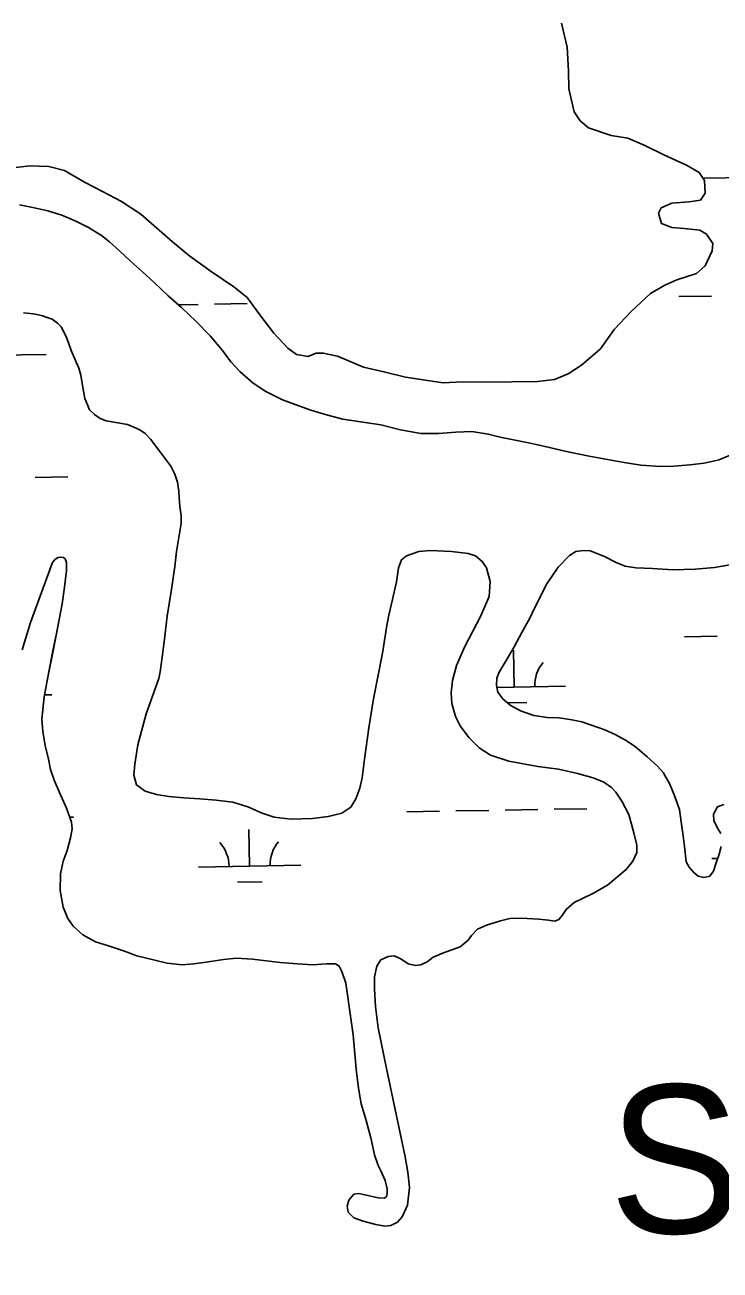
# Model space of a CAD drawing. Extents: x 3855477 to 3893699, y 299188 to 325115.
# Drawn here: x 3871314 to 3871993, y 318148 to 319366 of the extents above; entities that cross this region are included whole.
import ezdxf

# ---------------------------------------------------------------- set-up
doc = ezdxf.new("R2010")
doc.units = 0
for name, color, linetype in [('V-TOPO-GNAM-IDEN', 7, 'Continuous'), ('V-TOPO-SHOR', 7, 'Continuous'), ('V-WETL-SWMP', 7, 'Continuous')]:
    doc.layers.add(name, color=color, linetype=linetype)

msp = doc.modelspace()

# ---------------------------------------------------------------- linework, layer by layer
at = {"layer": 'V-TOPO-SHOR'}
for points in [[(3871979.9, 319161.1), (3871973.5, 319164.7), (3871958.2, 319166.6), (3871946, 319167.5), (3871936, 319171.5), (3871933.2, 319181.5), (3871935.8, 319186.8), (3871946.2, 319191.2), (3871963.1, 319192.5), (3871974.1, 319194.2), (3871978.8, 319201.1), (3871978.1, 319213.3), (3871972.7, 319221.1), (3871960.5, 319228.3), (3871938.2, 319238.5), (3871919.1, 319247.8), (3871903.2, 319254.9), (3871886.8, 319257.3), (3871864.6, 319264.9), (3871856.6, 319271.7), (3871850.6, 319280.6), (3871845.6, 319303.2), (3871845.3, 319320.6), (3871844, 319343.8), (3871838.4, 319367.4)], [(3871297.3, 319225), (3871318.3, 319227.9), (3871337.3, 319227.1), (3871352.7, 319223.1), (3871372.3, 319211.8), (3871389.8, 319202.6), (3871408.4, 319192.8), (3871427.1, 319180.4), (3871458, 319153.4), (3871475.1, 319139.4), (3871495.8, 319124.4), (3871518.2, 319109.4), (3871531, 319099), (3871544.4, 319080.8), (3871557.3, 319064.1), (3871570.7, 319049.5), (3871579.2, 319043.3), (3871590.8, 319041.3), (3871598.7, 319044.6), (3871605.5, 319044.7), (3871619.3, 319041.7), (3871644.7, 319031), (3871664.8, 319026.5), (3871686, 319021), (3871722.5, 319015.7), (3871741.4, 319016.5), (3871763.6, 319016.3), (3871789.9, 319016.6), (3871814.7, 319017), (3871831.6, 319018.8), (3871844.7, 319024.3), (3871857.7, 319032.9), (3871876.5, 319048.9), (3871889.9, 319067.6), (3871906.6, 319085.7), (3871925.3, 319102.9), (3871939.4, 319111), (3871951, 319116.4), (3871970.4, 319122.5), (3871978.7, 319130), (3871985.4, 319144.8), (3871986.3, 319151.7), (3871979.9, 319161.1)], [(3871308.5, 319189.6), (3871321.6, 319187), (3871336.2, 319183.7), (3871350.1, 319179.5), (3871363.6, 319173.8), (3871376, 319167.6), (3871388.7, 319159.5), (3871396.7, 319153.3), (3871406.7, 319144.4), (3871417.1, 319134.6), (3871428.7, 319124.1), (3871440.3, 319113.6), (3871454, 319100.7), (3871466.8, 319089.1), (3871481.2, 319075.4), (3871494.8, 319061.4), (3871506.9, 319047.3), (3871515.3, 319036), (3871524.1, 319026.6), (3871536.9, 319015.3), (3871549.3, 319007.2), (3871565.6, 318999.1), (3871581.5, 318993), (3871593.4, 318988.8), (3871608.5, 318984.3), (3871624.7, 318980.2), (3871661.6, 318974.4), (3871681, 318969.5), (3871700.8, 318966.2), (3871718.2, 318966), (3871735.2, 318967.5), (3871750.6, 318968.1), (3871766.8, 318965.5), (3871778.3, 318962.5), (3871793, 318959.6), (3871807.6, 318956.6), (3871822.3, 318953.2), (3871843.3, 318948.4), (3871865.5, 318944), (3871879.8, 318941.4), (3871897.6, 318938.1), (3871915.8, 318935.2), (3871935.2, 318933.8), (3871948.2, 318934), (3871963.6, 318935.4), (3871977.8, 318937.2), (3871992.4, 318940.2), (3872007.7, 318946.7)], [(3871312.5, 319084.1), (3871319.2, 319083.4), (3871324.4, 319082.6), (3871331.1, 319081.2), (3871335.5, 319079.6), (3871340.6, 319077.7), (3871345.8, 319073.8), (3871349.4, 319070.3), (3871353.9, 319061.7), (3871356.4, 319054.6), (3871359.2, 319047.1), (3871363.3, 319037.3), (3871366.6, 319029.9), (3871368.7, 319023.2), (3871370, 319014.9), (3871371.2, 319007.4), (3871372.5, 319000.3), (3871375, 318994), (3871377, 318989.3), (3871381.8, 318984.6), (3871387.4, 318980.7), (3871393.4, 318978.4), (3871414, 318974.8), (3871420.3, 318972.1), (3871426.3, 318969.8), (3871431.5, 318965.9), (3871437.1, 318960.1), (3871442.4, 318952.6), (3871447.6, 318946), (3871451.6, 318940.5), (3871456.4, 318934.2), (3871460.5, 318926.4), (3871463, 318918.5), (3871464.3, 318909.8), (3871464.8, 318903.5), (3871465.3, 318894.8), (3871466.6, 318885.7), (3871466.7, 318878.2), (3871461.9, 318850.7)], [(3871908, 318547.9), (3871911.9, 318556.4), (3871912, 318563.6), (3871909.1, 318575.5), (3871904, 318593.7), (3871897.4, 318606.7), (3871891.5, 318615.4), (3871887.1, 318620), (3871879.8, 318625.2), (3871869.3, 318629.4), (3871854.1, 318633.7), (3871835.3, 318637.8), (3871815.2, 318640.4), (3871786.7, 318645.8), (3871769, 318651.6), (3871757.9, 318658.8), (3871747.8, 318668.7), (3871739.2, 318680.2), (3871734.6, 318689.4), (3871731.1, 318702), (3871730.4, 318712.5), (3871731.8, 318724.5), (3871735.6, 318739.2), (3871743.9, 318757.8), (3871759.2, 318787.1), (3871767.7, 318806.6), (3871768.6, 318821.4), (3871764.9, 318834.8), (3871760.8, 318841), (3871754.1, 318846.4), (3871747, 318848.6), (3871730.8, 318850.8), (3871710.3, 318851.7), (3871698.9, 318850.6), (3871686.7, 318846.5), (3871682.1, 318842.6), (3871679.1, 318834.6), (3871676.9, 318821), (3871673.2, 318803.9), (3871669.6, 318788.3), (3871667.5, 318778.3), (3871663.3, 318751.3), (3871654.5, 318706.7), (3871649.9, 318678.4), (3871645.8, 318647.8), (3871643.4, 318629.3), (3871641.1, 318619.3), (3871637.4, 318608.7), (3871632.4, 318600.8), (3871623.6, 318594.9), (3871610.4, 318591.6), (3871594.8, 318589.5), (3871574.1, 318589), (3871557.6, 318590.8), (3871545.9, 318594.8), (3871531.8, 318601.1), (3871517.2, 318605.5), (3871500.9, 318607.6), (3871484.8, 318608.9), (3871469.1, 318609.8), (3871454.7, 318611.1), (3871442.4, 318613), (3871431.5, 318616.2), (3871423.1, 318622.5), (3871420.4, 318632), (3871421.3, 318642.6), (3871424.4, 318661.6), (3871432.5, 318692.1), (3871444.7, 318726.6), (3871446, 318733), (3871448, 318747.3), (3871450.2, 318764.9), (3871453, 318787.6), (3871456.7, 318811.7), (3871460.4, 318835.9), (3871461.9, 318850.7)], [(3872002.9, 318837.5), (3871987.9, 318835.2), (3871968.9, 318833.4), (3871947.1, 318832.9), (3871927.3, 318834.1), (3871911.1, 318834.7), (3871900.4, 318836.3), (3871892.5, 318839.5), (3871880.4, 318845.8), (3871866.3, 318851.3), (3871859.5, 318851.8), (3871852.4, 318850.6), (3871846, 318846.7), (3871835.1, 318835.3), (3871824.1, 318819.1), (3871811.4, 318794.1), (3871807.8, 318786.3), (3871799.5, 318771.5), (3871792, 318757.4), (3871785.3, 318745.7), (3871777.3, 318732.8), (3871775, 318726.7), (3871774.7, 318719.6), (3871776, 318713.2), (3871780.9, 318706.6), (3871788, 318700.3), (3871798.3, 318694.8), (3871811.3, 318690.4), (3871824.3, 318688.3), (3871835.9, 318688), (3871848.3, 318686.1), (3871858.1, 318684.3), (3871880.7, 318676.3), (3871890.8, 318671.7), (3871900.7, 318666.2), (3871910.4, 318660), (3871922.1, 318650), (3871932, 318640.7), (3871937.8, 318634.5), (3871943.8, 318624), (3871948.3, 318612.7), (3871953.5, 318598.5), (3871955.4, 318586.3), (3871957.3, 318572.8), (3871958.4, 318562.3), (3871960.3, 318547.4), (3871963, 318542.2)], [(3871311.1, 318754.4), (3871319.5, 318781.3), (3871338.5, 318833.6), (3871340.7, 318839.2), (3871343.2, 318842.9), (3871346.3, 318844.8), (3871348.9, 318845.3), (3871351.5, 318844.9), (3871353.1, 318843.5), (3871354.6, 318839.9), (3871354.7, 318832), (3871352.7, 318815.8), (3871350.3, 318799.4), (3871344.8, 318770.5), (3871341, 318751.9), (3871336.3, 318727.9)], [(3871336.3, 318727.9), (3871332.6, 318708.5), (3871330.5, 318686.9), (3871331.5, 318674.8), (3871333.8, 318661.1), (3871337.1, 318647.6), (3871339, 318637.4), (3871342.6, 318627.1), (3871347.6, 318614.9), (3871354.7, 318599.8), (3871359.4, 318585.9), (3871360.1, 318579.4), (3871358.6, 318570.6), (3871355.2, 318558.4), (3871351.3, 318548), (3871348.7, 318535.4), (3871348.2, 318519.1), (3871351.2, 318503.1), (3871355.8, 318491.8), (3871361, 318484.3), (3871370.4, 318475.9), (3871382.9, 318468.9), (3871395.7, 318465), (3871411.3, 318460), (3871423.4, 318455.4), (3871453, 318448.1), (3871467.6, 318446.5), (3871478.9, 318447.6), (3871491.1, 318449.3), (3871507.9, 318451.9), (3871520.8, 318453), (3871536.2, 318452.1), (3871563.3, 318448.9), (3871580.2, 318447.4), (3871594.8, 318446.4), (3871608.6, 318447.5), (3871617.6, 318447.7), (3871621.1, 318445.3), (3871623.7, 318440.1), (3871627.7, 318428.5), (3871634.6, 318378), (3871637.8, 318344.6), (3871639.8, 318325.9), (3871642.5, 318310.6), (3871647.5, 318294.3), (3871652.1, 318277.4), (3871655.6, 318260.8), (3871659.2, 318250.4), (3871661.8, 318245), (3871665.9, 318235.6), (3871667.8, 318227.6), (3871668, 318223), (3871667.3, 318220), (3871665.3, 318218.3), (3871659, 318218.8), (3871649.2, 318221.1), (3871640.1, 318222.9), (3871635.3, 318222.2), (3871630.4, 318216.5), (3871628.8, 318210.6), (3871629.8, 318204.6), (3871635.2, 318199.2), (3871644.4, 318195.9), (3871656.8, 318192.8), (3871665.8, 318191), (3871671.6, 318191.8), (3871677.9, 318194.8), (3871682.6, 318200.2), (3871687.9, 318211.5), (3871689.6, 318228.7), (3871688.2, 318244), (3871685.6, 318258.9), (3871667.4, 318345.2), (3871659, 318385), (3871656.6, 318405.9), (3871655.5, 318422.9), (3871655.5, 318434.9), (3871657.8, 318445.3), (3871661.9, 318451.5), (3871668.8, 318454.6), (3871674.8, 318455.2), (3871681.4, 318452.4), (3871688.5, 318447.6), (3871695.7, 318445.8), (3871700.9, 318446.4), (3871706.9, 318449.4), (3871712.9, 318453.9), (3871722.9, 318458.2), (3871739.2, 318464.3), (3871747, 318470.8), (3871750.4, 318475.4), (3871756.2, 318481.3), (3871765, 318485.5), (3871778.7, 318489.6), (3871787.9, 318491.7), (3871799, 318492.1), (3871816.3, 318491.1), (3871825.7, 318490.3), (3871831.8, 318489.2), (3871835.8, 318490.8), (3871838.9, 318494.8)], [(3871994, 318575.1), (3871990.4, 318580.9), (3871987.3, 318587.8), (3871987, 318593.9), (3871990.8, 318601.1), (3871996.8, 318603.3)], [(3871963, 318542.2), (3871967.6, 318536.9), (3871971.9, 318533.4), (3871977.4, 318532.1), (3871983.2, 318533.4), (3871986.7, 318538.1), (3871989.3, 318545.4), (3871992.5, 318554.7), (3871994.2, 318562.4)], [(3871838.9, 318494.8), (3871842.8, 318500.8), (3871850.6, 318507.4), (3871858.8, 318511.3), (3871868.9, 318516.4), (3871883.3, 318524.6), (3871901.5, 318539.9), (3871908, 318547.9)]]:
    msp.add_lwpolyline(points, dxfattribs=at)
at = {"layer": 'V-WETL-SWMP'}
for p, q in [((3871976.4, 319215.7), (3872074.5, 319217.3)), ((3871463.7, 319091.9), (3871483.1, 319092.2)), ((3871499.1, 319092.5), (3871531.1, 319093)), ((3871953, 319099.9), (3871985, 319100.4)), ((3871234.8, 319041.7), (3871334.8, 319043.4)), ((3871323.9, 318923.1), (3871355.9, 318923.6)), ((3871958.4, 318767.2), (3871990.4, 318767.8)), ((3871792.1, 318718.1), (3871791.5, 318754.1)), ((3871775.1, 318717.8), (3871842.1, 318718.9)), ((3871333, 318710.6), (3871340.2, 318710.7)), ((3871785.5, 318702.6), (3871804.3, 318702.9)), ((3871687.2, 318596.3), (3871719.2, 318596.8)), ((3871735.2, 318597.1), (3871767.2, 318597.6)), ((3871783.2, 318597.9), (3871815.2, 318598.4)), ((3871831.2, 318598.6), (3871863.2, 318599.2)), ((3871357.7, 318590.9), (3871361.4, 318591)), ((3871533.5, 318543), (3871532.9, 318579)), ((3871985.3, 318550.4), (3871991, 318550.5)), ((3871483.5, 318542.2), (3871583.5, 318543.9)), ((3871521.7, 318527.4), (3871545.7, 318527.8))]:
    msp.add_line(p, q, dxfattribs=at)
for points in [[(3871979.9, 319161.1), (3871973.5, 319164.7), (3871958.2, 319166.6), (3871946, 319167.5), (3871936, 319171.5), (3871933.2, 319181.5), (3871935.8, 319186.8), (3871946.2, 319191.2), (3871963.1, 319192.5), (3871974.1, 319194.2), (3871978.8, 319201.1), (3871978.1, 319213.3), (3871972.7, 319221.1), (3871960.5, 319228.3), (3871938.2, 319238.5), (3871919.1, 319247.8), (3871903.2, 319254.9), (3871886.8, 319257.3), (3871864.6, 319264.9), (3871856.6, 319271.7), (3871850.6, 319280.6), (3871845.6, 319303.2), (3871845.3, 319320.6), (3871844, 319343.8), (3871838.4, 319367.4)], [(3871297.3, 319225), (3871318.3, 319227.9), (3871337.3, 319227.1), (3871352.7, 319223.1), (3871372.3, 319211.8), (3871389.8, 319202.6), (3871408.4, 319192.8), (3871427.1, 319180.4), (3871458, 319153.4), (3871475.1, 319139.4), (3871495.8, 319124.4), (3871518.2, 319109.4), (3871531, 319099), (3871544.4, 319080.8), (3871557.3, 319064.1), (3871570.7, 319049.5), (3871579.2, 319043.3), (3871590.8, 319041.3), (3871598.7, 319044.6), (3871605.5, 319044.7), (3871619.3, 319041.7), (3871644.7, 319031), (3871664.8, 319026.5), (3871686, 319021), (3871722.5, 319015.7), (3871741.4, 319016.5), (3871763.6, 319016.3), (3871789.9, 319016.6), (3871814.7, 319017), (3871831.6, 319018.8), (3871844.7, 319024.3), (3871857.7, 319032.9), (3871876.5, 319048.9), (3871889.9, 319067.6), (3871906.6, 319085.7), (3871925.3, 319102.9), (3871939.4, 319111), (3871951, 319116.4), (3871970.4, 319122.5), (3871978.7, 319130), (3871985.4, 319144.8), (3871986.3, 319151.7), (3871979.9, 319161.1)], [(3872007.7, 318946.7), (3871992.4, 318940.2), (3871977.8, 318937.2), (3871963.6, 318935.4), (3871948.2, 318934), (3871935.2, 318933.8), (3871915.8, 318935.2), (3871897.6, 318938.1), (3871879.8, 318941.4), (3871865.5, 318944), (3871843.3, 318948.4), (3871822.3, 318953.2), (3871807.6, 318956.6), (3871793, 318959.6), (3871778.3, 318962.5), (3871766.8, 318965.5), (3871750.6, 318968.1), (3871735.2, 318967.5), (3871718.2, 318966), (3871700.8, 318966.2), (3871681, 318969.5), (3871661.6, 318974.4), (3871624.7, 318980.2), (3871608.5, 318984.3), (3871593.4, 318988.8), (3871581.5, 318993), (3871565.6, 318999.1), (3871549.3, 319007.2), (3871536.9, 319015.3), (3871524.1, 319026.6), (3871515.3, 319036), (3871506.9, 319047.3), (3871494.8, 319061.4), (3871481.2, 319075.4), (3871466.8, 319089.1), (3871454, 319100.7), (3871440.3, 319113.6), (3871428.7, 319124.1), (3871417.1, 319134.6), (3871406.7, 319144.4), (3871396.7, 319153.3), (3871388.7, 319159.5), (3871376, 319167.6), (3871363.6, 319173.8), (3871350.1, 319179.5), (3871336.2, 319183.7), (3871321.6, 319187), (3871308.5, 319189.6)], [(3871312.5, 319084.1), (3871319.2, 319083.4), (3871324.4, 319082.6), (3871331.1, 319081.2), (3871335.5, 319079.6), (3871340.6, 319077.7), (3871345.8, 319073.8), (3871349.4, 319070.3), (3871353.9, 319061.7), (3871356.4, 319054.6), (3871359.2, 319047.1), (3871363.3, 319037.3), (3871366.6, 319029.9), (3871368.7, 319023.2), (3871370, 319014.9), (3871371.2, 319007.4), (3871372.5, 319000.3), (3871375, 318994), (3871377, 318989.3), (3871381.8, 318984.6), (3871387.4, 318980.7), (3871393.4, 318978.4), (3871414, 318974.8), (3871420.3, 318972.1), (3871426.3, 318969.8), (3871431.5, 318965.9), (3871437.1, 318960.1), (3871442.4, 318952.6), (3871447.6, 318946), (3871451.6, 318940.5), (3871456.4, 318934.2), (3871460.5, 318926.4), (3871463, 318918.5), (3871464.3, 318909.8), (3871464.8, 318903.5), (3871465.3, 318894.8), (3871466.6, 318885.7), (3871466.7, 318878.2), (3871461.9, 318850.7), (3871460.4, 318835.9), (3871456.7, 318811.7), (3871453, 318787.6), (3871450.2, 318764.9), (3871448, 318747.3), (3871446, 318733), (3871444.7, 318726.6), (3871432.5, 318692.1), (3871424.4, 318661.6), (3871421.3, 318642.6), (3871420.4, 318632), (3871423.1, 318622.5), (3871431.5, 318616.2), (3871442.4, 318613), (3871454.7, 318611.1), (3871469.1, 318609.8), (3871484.8, 318608.9), (3871500.9, 318607.6), (3871517.2, 318605.5)], [(3871517.2, 318605.5), (3871531.8, 318601.1), (3871545.9, 318594.8), (3871557.6, 318590.8), (3871574.1, 318589), (3871594.8, 318589.5), (3871610.5, 318591.6), (3871623.6, 318594.9), (3871632.4, 318600.8), (3871637.4, 318608.7), (3871641.1, 318619.3), (3871643.4, 318629.3), (3871645.8, 318647.8), (3871649.9, 318678.4), (3871654.5, 318706.7), (3871663.3, 318751.3), (3871667.5, 318778.3), (3871669.6, 318788.3), (3871673.2, 318803.9), (3871676.9, 318821), (3871679.1, 318834.6), (3871682.1, 318842.6), (3871686.7, 318846.5), (3871698.9, 318850.6), (3871710.3, 318851.7), (3871730.8, 318850.8), (3871747, 318848.6), (3871754.1, 318846.4), (3871760.8, 318841), (3871764.9, 318834.8), (3871768.6, 318821.4), (3871767.7, 318806.6), (3871759.2, 318787.1), (3871743.9, 318757.8), (3871735.6, 318739.2), (3871731.8, 318724.5), (3871730.4, 318712.5), (3871731.1, 318702), (3871734.6, 318689.4), (3871739.2, 318680.2), (3871747.8, 318668.7), (3871757.9, 318658.8), (3871769, 318651.6), (3871786.7, 318645.8), (3871815.2, 318640.4), (3871835.3, 318637.8), (3871854.1, 318633.7), (3871869.3, 318629.4), (3871879.8, 318625.2), (3871887.1, 318620), (3871891.5, 318615.4), (3871897.4, 318606.7), (3871904, 318593.7), (3871909.1, 318575.5), (3871912, 318563.6), (3871911.9, 318556.4), (3871908, 318547.9), (3871901.5, 318539.9), (3871883.3, 318524.6), (3871868.9, 318516.4), (3871858.8, 318511.3), (3871850.6, 318507.4), (3871842.8, 318500.8), (3871838.9, 318494.8), (3871835.8, 318490.8), (3871831.8, 318489.2), (3871825.7, 318490.3), (3871816.3, 318491.1), (3871799, 318492.1), (3871787.9, 318491.7), (3871778.7, 318489.6), (3871765, 318485.5), (3871756.2, 318481.3), (3871750.4, 318475.4), (3871747, 318470.8), (3871739.2, 318464.3), (3871722.9, 318458.2), (3871712.9, 318453.9), (3871706.9, 318449.4), (3871700.9, 318446.4), (3871695.7, 318445.8), (3871688.5, 318447.6), (3871681.4, 318452.4), (3871674.8, 318455.2), (3871668.8, 318454.6), (3871661.9, 318451.5), (3871657.8, 318445.3), (3871655.5, 318434.9), (3871655.5, 318422.9), (3871656.6, 318405.9), (3871659, 318385), (3871667.4, 318345.2), (3871685.6, 318258.9), (3871688.2, 318244), (3871689.6, 318228.7), (3871687.9, 318211.5), (3871682.6, 318200.2), (3871677.9, 318194.8), (3871671.6, 318191.8), (3871665.8, 318191), (3871656.8, 318192.8)], [(3871994.2, 318562.4), (3871992.5, 318554.7), (3871989.3, 318545.4), (3871986.7, 318538.1), (3871983.2, 318533.4), (3871977.4, 318532.1), (3871971.9, 318533.4), (3871967.6, 318536.9), (3871963, 318542.2), (3871960.3, 318547.4), (3871958.4, 318562.3), (3871957.3, 318572.8), (3871955.4, 318586.3), (3871953.5, 318598.5), (3871948.3, 318612.7), (3871943.8, 318624), (3871937.8, 318634.5), (3871932, 318640.7), (3871922.1, 318650), (3871910.4, 318660), (3871900.7, 318666.2), (3871890.8, 318671.7), (3871880.7, 318676.3), (3871858.1, 318684.3), (3871848.3, 318686.1), (3871835.9, 318688), (3871824.3, 318688.3), (3871811.3, 318690.4), (3871798.3, 318694.8), (3871788, 318700.3), (3871780.9, 318706.6), (3871776, 318713.2), (3871774.7, 318719.6), (3871775, 318726.7), (3871777.3, 318732.8), (3871785.3, 318745.7), (3871792, 318757.4), (3871799.5, 318771.5), (3871807.8, 318786.3), (3871811.4, 318794.1), (3871824.1, 318819.1), (3871835.1, 318835.3), (3871846, 318846.7), (3871852.4, 318850.6), (3871859.5, 318851.8), (3871866.3, 318851.3), (3871880.4, 318845.8), (3871892.5, 318839.5), (3871900.4, 318836.3), (3871911.1, 318834.7), (3871927.3, 318834.1), (3871947.1, 318832.9), (3871968.9, 318833.4), (3871987.9, 318835.2), (3872002.9, 318837.5)], [(3871656.8, 318192.8), (3871644.4, 318195.9), (3871635.2, 318199.2), (3871629.8, 318204.6), (3871628.8, 318210.6), (3871630.4, 318216.5), (3871635.3, 318222.2), (3871640.1, 318222.9), (3871649.2, 318221.1), (3871659, 318218.8), (3871665.3, 318218.3), (3871667.3, 318220), (3871668, 318223), (3871667.8, 318227.6), (3871665.9, 318235.6), (3871661.8, 318245), (3871659.2, 318250.4), (3871655.6, 318260.8), (3871652.1, 318277.4), (3871647.5, 318294.3), (3871642.5, 318310.6), (3871639.8, 318325.9), (3871637.8, 318344.6), (3871634.6, 318378), (3871627.7, 318428.5), (3871623.7, 318440.1), (3871621.1, 318445.3), (3871617.6, 318447.7), (3871608.6, 318447.5), (3871594.8, 318446.4), (3871580.2, 318447.4), (3871563.3, 318448.9), (3871536.2, 318452.1), (3871520.8, 318453), (3871507.9, 318451.9), (3871491.1, 318449.3), (3871478.9, 318447.6), (3871467.6, 318446.5), (3871453, 318448.1), (3871423.4, 318455.4), (3871411.3, 318460), (3871395.7, 318465), (3871382.9, 318468.9), (3871370.4, 318475.9), (3871361, 318484.3), (3871355.8, 318491.8), (3871351.2, 318503.1), (3871348.2, 318519.1), (3871348.7, 318535.4), (3871351.3, 318548), (3871355.3, 318558.4), (3871358.6, 318570.6), (3871360.1, 318579.4), (3871359.4, 318585.9), (3871354.7, 318599.8), (3871347.6, 318614.9), (3871342.6, 318627.1), (3871339, 318637.4), (3871337.1, 318647.6), (3871333.8, 318661.1), (3871331.5, 318674.8), (3871330.5, 318686.9), (3871332.6, 318708.5), (3871336.3, 318727.9), (3871341.1, 318751.9), (3871344.8, 318770.5), (3871350.3, 318799.4), (3871352.7, 318815.8), (3871354.7, 318832), (3871354.6, 318839.9), (3871353.1, 318843.5), (3871351.5, 318844.9), (3871348.9, 318845.3), (3871346.3, 318844.8), (3871343.2, 318842.9), (3871340.7, 318839.2), (3871338.5, 318833.6), (3871319.5, 318781.3), (3871311.1, 318754.4)], [(3871996.8, 318603.3), (3871990.8, 318601.1), (3871987, 318593.9), (3871987.3, 318587.8), (3871990.4, 318580.9), (3871994, 318575.1)]]:
    msp.add_lwpolyline(points, dxfattribs=at)
for centre, start, end in [((3871847.3, 318719.5), 140.1615, 181.7052), ((3871478.2, 318542.6), 0.1615, 41.7052), ((3871588.7, 318544.4), 140.1615, 181.7052)]:
    msp.add_arc(centre, 35.2, start, end, dxfattribs=at)

# ---------------------------------------------------------------- texts
at = {"layer": 'V-TOPO-GNAM-IDEN'}
msp.add_text('St. Philip', height=145, rotation=0.7186, dxfattribs=at).set_placement((3871885.2, 318183.4))

doc.saveas('drawing.dxf')
